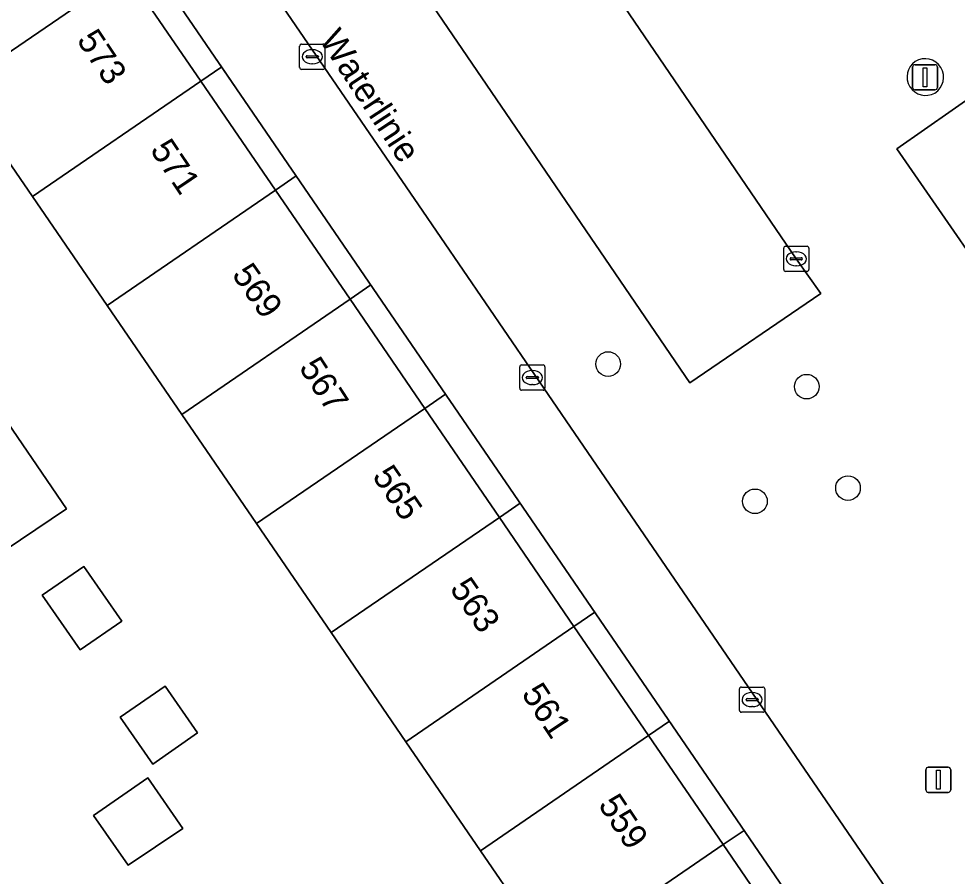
# Model space of a CAD drawing. Extents: x 155275 to 156265, y 382654 to 383635.
# Drawn here: x 155805.39 to 155842.67, y 383214.43 to 383248.49 of the extents above; entities that cross this region are included whole.
import ezdxf

# ---------------------------------------------------------------- set-up
doc = ezdxf.new("R2010")
doc.units = 0
for name, color, linetype in [('IMGEO_Boom', 7, 'Continuous'), ('IMGEO_Erf', 7, 'Continuous'), ('IMGEO_Kolk', 7, 'Continuous'), ('IMGEO_Lichtmast', 7, 'Continuous'), ('IMGEO_Openbare_ruimte_label', 7, 'Continuous'), ('IMGEO_Pand', 7, 'Continuous'), ('IMGEO_Pand_nummerreeks', 7, 'Continuous'), ('IMGEO_Pand_overbouw', 7, 'Continuous'), ('IMGEO_Parkeervlak_open', 7, 'Continuous'), ('IMGEO_Rijbaan_lokaal_open', 7, 'Continuous'), ('IMGEO_Terreindeel_gesloten', 7, 'Continuous'), ('IMGEO_Voetpad_open', 7, 'Continuous')]:
    doc.layers.add(name, color=color, linetype=linetype)

msp = doc.modelspace()

# ---------------------------------------------------------------- linework, layer by layer
at = {"layer": 'IMGEO_Boom'}
for centre in [(155828.798, 383234.777), (155836.687, 383233.879), (155838.326, 383229.85), (155834.63, 383229.324)]:
    msp.add_circle(centre, 0.489, dxfattribs=at)
at = {"layer": 'IMGEO_Erf'}
for points in [[(155839.315, 383206.997), (155840.374, 383207.229), (155806.889, 383256.17), (155806.057, 383255.604), (155809.653, 383250.348), (155812.618, 383246.016), (155815.583, 383241.682), (155818.547, 383237.35), (155821.512, 383233.017), (155824.477, 383228.684), (155827.441, 383224.351), (155830.406, 383220.018), (155833.37, 383215.686)], [(155804.848, 383227.383), (155803.081, 383226.191), (155800.161, 383230.452), (155801.919, 383231.657), (155804.339, 383233.315), (155807.28, 383229.024)], [(155809.475, 383224.568), (155807.827, 383223.424), (155806.32, 383225.594), (155807.969, 383226.738)], [(155812.489, 383220.124), (155810.71, 383218.888), (155809.418, 383220.747), (155811.198, 383221.983)], [(155811.91, 383216.328), (155809.731, 383214.865), (155808.358, 383216.841), (155810.514, 383218.338)]]:
    msp.add_lwpolyline(points, close=True, dxfattribs=at)
msp.add_lwpolyline([(155825.438, 383212.953), (155823.731, 383215.445), (155820.764, 383219.776), (155817.796, 383224.107), (155814.829, 383228.438), (155811.862, 383232.769), (155808.895, 383237.1), (155805.927, 383241.431), (155802.96, 383245.762), (155800.509, 383244.083), (155791.148, 383237.67), (155788.11, 383235.589), (155791.428, 383230.746), (155794.446, 383226.342), (155797.413, 383222.011), (155800.38, 383217.68), (155803.347, 383213.349)], dxfattribs=at)
at = {"layer": 'IMGEO_Kolk'}
for p, q in [((155816.545, 383246.557), (155816.545, 383247.409)), ((155816.62, 383247.483), (155817.472, 383247.483)), ((155817.546, 383247.409), (155817.546, 383246.557)), ((155816.804, 383246.977), (155816.804, 383246.989)), ((155817.242, 383246.94), (155816.844, 383246.94)), ((155816.847, 383247.026), (155817.245, 383247.026)), ((155817.033, 383247.263), (155817.058, 383247.263)), ((155817.288, 383246.989), (155817.288, 383246.977)), ((155817.056, 383246.703), (155817.031, 383246.703)), ((155817.472, 383246.483), (155816.62, 383246.483)), ((155835.771, 383238.53), (155835.771, 383239.382)), ((155835.846, 383239.456), (155836.698, 383239.456)), ((155836.259, 383239.236), (155836.284, 383239.236)), ((155836.772, 383239.382), (155836.772, 383238.53)), ((155836.03, 383238.95), (155836.03, 383238.962)), ((155836.468, 383238.913), (155836.07, 383238.913)), ((155836.073, 383238.999), (155836.471, 383238.999)), ((155836.514, 383238.962), (155836.514, 383238.95)), ((155836.698, 383238.456), (155835.846, 383238.456)), ((155836.282, 383238.676), (155836.257, 383238.676)), ((155825.287, 383233.813), (155825.287, 383234.665)), ((155825.362, 383234.739), (155826.214, 383234.739)), ((155826.288, 383234.665), (155826.288, 383233.813)), ((155825.589, 383234.282), (155825.987, 383234.282)), ((155825.775, 383234.519), (155825.8, 383234.519)), ((155825.546, 383234.233), (155825.546, 383234.245)), ((155825.984, 383234.196), (155825.586, 383234.196)), ((155825.798, 383233.959), (155825.773, 383233.959)), ((155826.03, 383234.245), (155826.03, 383234.233)), ((155826.214, 383233.739), (155825.362, 383233.739)), ((155834.091, 383221.947), (155834.943, 383221.947)), ((155834.016, 383221.021), (155834.016, 383221.873)), ((155834.504, 383221.727), (155834.529, 383221.727)), ((155835.017, 383221.873), (155835.017, 383221.021)), ((155834.275, 383221.441), (155834.275, 383221.453)), ((155834.713, 383221.404), (155834.315, 383221.404)), ((155834.318, 383221.49), (155834.716, 383221.49)), ((155834.759, 383221.453), (155834.759, 383221.441)), ((155834.943, 383220.947), (155834.091, 383220.947)), ((155834.527, 383221.167), (155834.502, 383221.167))]:
    msp.add_line(p, q, dxfattribs=at)
for points in [[(155816.545, 383246.557), (155816.545, 383247.409)], [(155816.62, 383247.483), (155817.472, 383247.483)], [(155817.546, 383247.409), (155817.546, 383246.557)], [(155817.472, 383246.483), (155816.62, 383246.483)], [(155835.771, 383238.53), (155835.771, 383239.382)], [(155835.846, 383239.456), (155836.698, 383239.456)], [(155836.772, 383239.382), (155836.772, 383238.53)], [(155836.698, 383238.456), (155835.846, 383238.456)], [(155825.287, 383233.813), (155825.287, 383234.665)], [(155825.362, 383234.739), (155826.214, 383234.739)], [(155826.288, 383234.665), (155826.288, 383233.813)], [(155826.214, 383233.739), (155825.362, 383233.739)], [(155834.091, 383221.947), (155834.943, 383221.947)], [(155834.016, 383221.021), (155834.016, 383221.873)], [(155835.017, 383221.873), (155835.017, 383221.021)], [(155834.943, 383220.947), (155834.091, 383220.947)]]:
    msp.add_lwpolyline(points, dxfattribs=at)
for centre, radius, start, end in [((155816.622, 383247.407), 0.0765, 91.552, 178.448), ((155816.622, 383247.407), 0.0765, 91.552, 178.448), ((155817.47, 383247.407), 0.0765, 1.552, 88.448), ((155817.47, 383247.407), 0.0765, 1.552, 88.448), ((155816.844, 383246.986), 0.0403, 85.8775, 175.7526), ((155816.841, 383246.976), 0.0366, 178.938, 274.7102), ((155817.245, 383246.983), 0.043, 264.8664, 352.4533), ((155817.249, 383246.988), 0.0386, 1.7309, 96.639), ((155816.622, 383246.559), 0.0765, 181.552, 268.448), ((155816.622, 383246.559), 0.0765, 181.552, 268.448), ((155817.47, 383246.559), 0.0765, 271.552, 358.448), ((155817.47, 383246.559), 0.0765, 271.552, 358.448), ((155835.848, 383239.38), 0.0765, 91.552, 178.448), ((155835.848, 383239.38), 0.0765, 91.552, 178.448), ((155836.696, 383239.38), 0.0765, 1.552, 88.448), ((155836.696, 383239.38), 0.0765, 1.552, 88.448), ((155836.07, 383238.959), 0.0403, 85.8775, 175.7526), ((155836.067, 383238.949), 0.0366, 178.938, 274.7102), ((155836.471, 383238.956), 0.043, 264.8664, 352.4533), ((155836.475, 383238.961), 0.0386, 1.7309, 96.639), ((155835.848, 383238.532), 0.0765, 181.552, 268.448), ((155835.848, 383238.532), 0.0765, 181.552, 268.448), ((155836.696, 383238.532), 0.0765, 271.552, 358.448), ((155836.696, 383238.532), 0.0765, 271.552, 358.448), ((155825.364, 383234.663), 0.0765, 91.552, 178.448), ((155825.364, 383234.663), 0.0765, 91.552, 178.448), ((155826.212, 383234.663), 0.0765, 1.552, 88.448), ((155826.212, 383234.663), 0.0765, 1.552, 88.448), ((155825.586, 383234.242), 0.0403, 85.8775, 175.7526), ((155825.991, 383234.244), 0.0386, 1.7309, 96.639), ((155825.583, 383234.232), 0.0366, 178.938, 274.7102), ((155825.987, 383234.239), 0.043, 264.8664, 352.4533), ((155825.364, 383233.815), 0.0765, 181.552, 268.448), ((155825.364, 383233.815), 0.0765, 181.552, 268.448), ((155826.212, 383233.815), 0.0765, 271.552, 358.448), ((155826.212, 383233.815), 0.0765, 271.552, 358.448), ((155834.093, 383221.871), 0.0765, 91.552, 178.448), ((155834.093, 383221.871), 0.0765, 91.552, 178.448), ((155834.941, 383221.871), 0.0765, 1.552, 88.448), ((155834.941, 383221.871), 0.0765, 1.552, 88.448), ((155834.315, 383221.45), 0.0403, 85.8775, 175.7526), ((155834.312, 383221.44), 0.0366, 178.938, 274.7102), ((155834.716, 383221.447), 0.043, 264.8664, 352.4533), ((155834.72, 383221.452), 0.0386, 1.7309, 96.639), ((155834.093, 383221.023), 0.0765, 181.552, 268.448), ((155834.093, 383221.023), 0.0765, 181.552, 268.448), ((155834.941, 383221.023), 0.0765, 271.552, 358.448), ((155834.941, 383221.023), 0.0765, 271.552, 358.448)]:
    msp.add_arc(centre, radius, start, end, dxfattribs=at)
for centre, major_axis, ratio, start_param, end_param in [((155817.032, 383246.983), (-0.387, 0.002), 0.722429, 4.712389, 7.853982), ((155817.057, 383246.983), (-0.39, 0.002), 0.717154, 1.570796, 4.712389), ((155836.258, 383238.956), (-0.387, 0.002), 0.722429, 4.712389, 7.853982), ((155836.283, 383238.956), (-0.39, 0.002), 0.717154, 1.570796, 4.712389), ((155825.774, 383234.239), (-0.387, 0.002), 0.722429, 4.712389, 7.853982), ((155825.799, 383234.239), (-0.39, 0.002), 0.717154, 1.570796, 4.712389), ((155834.503, 383221.447), (-0.387, 0.002), 0.722429, 4.712389, 7.853982), ((155834.528, 383221.447), (-0.39, 0.002), 0.717154, 1.570796, 4.712389)]:
    msp.add_ellipse(centre, major_axis=major_axis, ratio=ratio, start_param=start_param, end_param=end_param, dxfattribs=at)
at = {"layer": 'IMGEO_Lichtmast'}
for p, q in [((155840.889, 383245.768), (155840.889, 383246.568)), ((155840.889, 383246.568), (155840.889, 383245.768)), ((155840.989, 383246.668), (155841.779, 383246.668)), ((155841.779, 383246.668), (155840.989, 383246.668)), ((155841.879, 383246.568), (155841.879, 383245.768)), ((155841.879, 383245.768), (155841.879, 383246.568)), ((155841.779, 383245.668), (155840.989, 383245.668)), ((155840.989, 383245.668), (155841.779, 383245.668)), ((155841.417, 383217.863), (155841.417, 383218.663)), ((155841.417, 383218.663), (155841.417, 383217.863)), ((155841.517, 383218.763), (155842.307, 383218.763)), ((155842.307, 383218.763), (155841.517, 383218.763)), ((155842.407, 383218.663), (155842.407, 383217.863)), ((155842.407, 383217.863), (155842.407, 383218.663)), ((155842.307, 383217.763), (155841.517, 383217.763)), ((155841.517, 383217.763), (155842.307, 383217.763))]:
    msp.add_line(p, q, dxfattribs=at)
for points in [[(155841.309, 383246.543), (155841.459, 383246.543), (155841.459, 383245.793), (155841.309, 383245.793), (155841.309, 383246.543)], [(155841.837, 383218.638), (155841.987, 383218.638), (155841.987, 383217.888), (155841.837, 383217.888), (155841.837, 383218.638)]]:
    msp.add_lwpolyline(points, dxfattribs=at)
for centre, start, end in [((155840.989, 383246.568), 90, 180), ((155840.989, 383246.568), 90, 180), ((155841.779, 383246.568), 0, 90), ((155841.779, 383246.568), 360, 90), ((155840.989, 383245.768), 180, 270), ((155840.989, 383245.768), 180, 270), ((155841.779, 383245.768), 270, 0), ((155841.779, 383245.768), 270, 0), ((155841.517, 383218.663), 90, 180), ((155841.517, 383218.663), 90, 180), ((155842.307, 383218.663), 0, 90), ((155842.307, 383218.663), 360, 90), ((155841.517, 383217.863), 180, 270), ((155841.517, 383217.863), 180, 270), ((155842.307, 383217.863), 270, 0), ((155842.307, 383217.863), 270, 0)]:
    msp.add_arc(centre, 0.1, start, end, dxfattribs=at)
at = {"layer": 'IMGEO_Pand'}
for points in [[(155809.653, 383250.348), (155806.057, 383255.604), (155798.628, 383250.516), (155799.39, 383249.402), (155797.672, 383248.223), (155800.509, 383244.083), (155802.96, 383245.762)], [(155809.653, 383250.348), (155802.96, 383245.762), (155805.927, 383241.431), (155812.618, 383246.016)], [(155808.895, 383237.1), (155815.583, 383241.682), (155812.618, 383246.016), (155805.927, 383241.431)], [(155811.862, 383232.769), (155818.547, 383237.35), (155815.583, 383241.682), (155808.895, 383237.1)], [(155811.862, 383232.769), (155814.829, 383228.438), (155821.512, 383233.017), (155818.547, 383237.35)], [(155801.919, 383231.657), (155804.848, 383227.383), (155807.28, 383229.024), (155804.339, 383233.315)], [(155821.512, 383233.017), (155814.829, 383228.438), (155817.796, 383224.107), (155824.477, 383228.684)], [(155824.477, 383228.684), (155817.796, 383224.107), (155820.764, 383219.776), (155827.441, 383224.351)], [(155809.475, 383224.568), (155807.969, 383226.738), (155806.32, 383225.594), (155807.827, 383223.424)], [(155827.441, 383224.351), (155820.764, 383219.776), (155823.731, 383215.445), (155830.406, 383220.018)], [(155812.489, 383220.124), (155811.198, 383221.983), (155809.418, 383220.747), (155810.71, 383218.888)], [(155833.37, 383215.686), (155830.406, 383220.018), (155823.731, 383215.445), (155825.438, 383212.953), (155824.618, 383212.391), (155825.854, 383210.535)], [(155811.91, 383216.328), (155810.514, 383218.338), (155808.358, 383216.841), (155809.731, 383214.865)], [(155833.37, 383215.686), (155825.854, 383210.535), (155829.654, 383204.83), (155833.434, 383207.413), (155834.384, 383205.895), (155839.315, 383206.997)]]:
    msp.add_lwpolyline(points, close=True, dxfattribs=at)
at = {"layer": 'IMGEO_Pand_overbouw'}
for points in [[(155809.653, 383250.348), (155812.618, 383246.016), (155813.448, 383246.584), (155810.42, 383250.991)], [(155815.583, 383241.682), (155816.412, 383242.251), (155813.448, 383246.584), (155812.618, 383246.016)], [(155818.547, 383237.35), (155819.377, 383237.918), (155816.412, 383242.251), (155815.583, 383241.682)], [(155818.547, 383237.35), (155821.512, 383233.017), (155822.341, 383233.585), (155819.377, 383237.918)], [(155821.512, 383233.017), (155824.477, 383228.684), (155825.306, 383229.252), (155822.341, 383233.585)], [(155827.441, 383224.351), (155828.27, 383224.919), (155825.306, 383229.252), (155824.477, 383228.684)], [(155827.441, 383224.351), (155830.406, 383220.018), (155831.235, 383220.587), (155828.27, 383224.919)], [(155833.37, 383215.686), (155834.199, 383216.254), (155831.235, 383220.587), (155830.406, 383220.018)], [(155839.315, 383206.997), (155840.374, 383207.229), (155834.199, 383216.254), (155833.37, 383215.686)]]:
    msp.add_lwpolyline(points, close=True, dxfattribs=at)
at = {"layer": 'IMGEO_Parkeervlak_open'}
for points in [[(155822.262, 383259.591), (155817.036, 383256.033), (155824.543, 383245.026), (155832.045, 383234.025), (155837.25, 383237.575), (155836.272, 383238.956), (155829.238, 383249.288)], [(155844.658, 383246.404), (155840.267, 383243.331), (155850.567, 383228.44), (155855.022, 383231.542)]]:
    msp.add_lwpolyline(points, close=True, dxfattribs=at)
at = {"layer": 'IMGEO_Rijbaan_lokaal_open'}
msp.add_lwpolyline([(155789.533, 383282.828), (155777.762, 383266.885), (155770.477, 383257.018), (155750.942, 383230.559), (155753.136, 383227.355), (155767.095, 383206.967), (155771.224, 383200.936), (155773.915, 383197.049), (155790.895, 383199.943), (155792.328, 383200.159), (155792.43, 383196.787), (155793.032, 383196.885), (155797.086, 383197.846), (155798.734, 383198.236), (155786.907, 383215.526), (155772.43, 383236.689), (155783.237, 383244.091), (155793.514, 383251.129), (155807.738, 383260.872), (155811.353, 383255.588), (155821.26, 383241.107), (155827.482, 383232.012), (155843.488, 383208.615)], dxfattribs=at)
for points in [[(155822.262, 383259.591), (155829.238, 383249.288), (155836.272, 383238.956), (155837.25, 383237.575), (155832.045, 383234.025), (155824.543, 383245.026), (155817.036, 383256.033)], [(155844.658, 383246.404), (155855.022, 383231.542), (155850.567, 383228.44), (155840.267, 383243.331)]]:
    msp.add_lwpolyline(points, close=True, dxfattribs=at)
for centre, start, end in [((155841.409, 383246.184), 124.0419, 299.6972), ((155841.384, 383246.168), 302.0427, 121.6964)]:
    msp.add_arc(centre, 0.738, start, end, dxfattribs=at)
at = {"layer": 'IMGEO_Terreindeel_gesloten'}
for centre, start, end in [((155841.409, 383246.184), 124.0419, 299.6972), ((155841.384, 383246.168), 302.0427, 121.6964)]:
    msp.add_arc(centre, 0.738, start, end, dxfattribs=at)
at = {"layer": 'IMGEO_Voetpad_open'}
msp.add_lwpolyline([(155777.993, 383236.404), (155785.416, 383241.471), (155786.19, 383240.364), (155788.309, 383241.815), (155790.427, 383243.266), (155789.665, 383244.381), (155795.193, 383248.159), (155795.954, 383247.044), (155797.672, 383248.223), (155799.39, 383249.402), (155798.628, 383250.516), (155806.057, 383255.604), (155806.889, 383256.17), (155840.374, 383207.229), (155843.488, 383208.615), (155827.482, 383232.012), (155821.26, 383241.107), (155811.353, 383255.588), (155807.738, 383260.872), (155793.514, 383251.129), (155783.237, 383244.091)], dxfattribs=at)

# ---------------------------------------------------------------- texts
at = {"layer": 'IMGEO_Openbare_ruimte_label'}
msp.add_text('Waterlinie', height=1, rotation=303.2928, dxfattribs=at).set_placement((155817.301, 383247.653))
at = {"layer": 'IMGEO_Pand_nummerreeks'}
for s, rotation, p in [('573', 303.6901, (155807.665, 383247.642)), ('571', 303.9011, (155810.578, 383243.28)), ('569', 305.1939, (155813.825, 383238.326)), ('567', 303.0707, (155816.492, 383234.633)), ('565', 304.4482, (155819.401, 383230.317)), ('563', 304.4127, (155822.48, 383225.852)), ('561', 303.4813, (155825.33, 383221.679)), ('559', 303.6901, (155828.378, 383217.266))]:
    msp.add_text(s, height=1, rotation=rotation, dxfattribs=at).set_placement(p)

doc.saveas('drawing.dxf')
